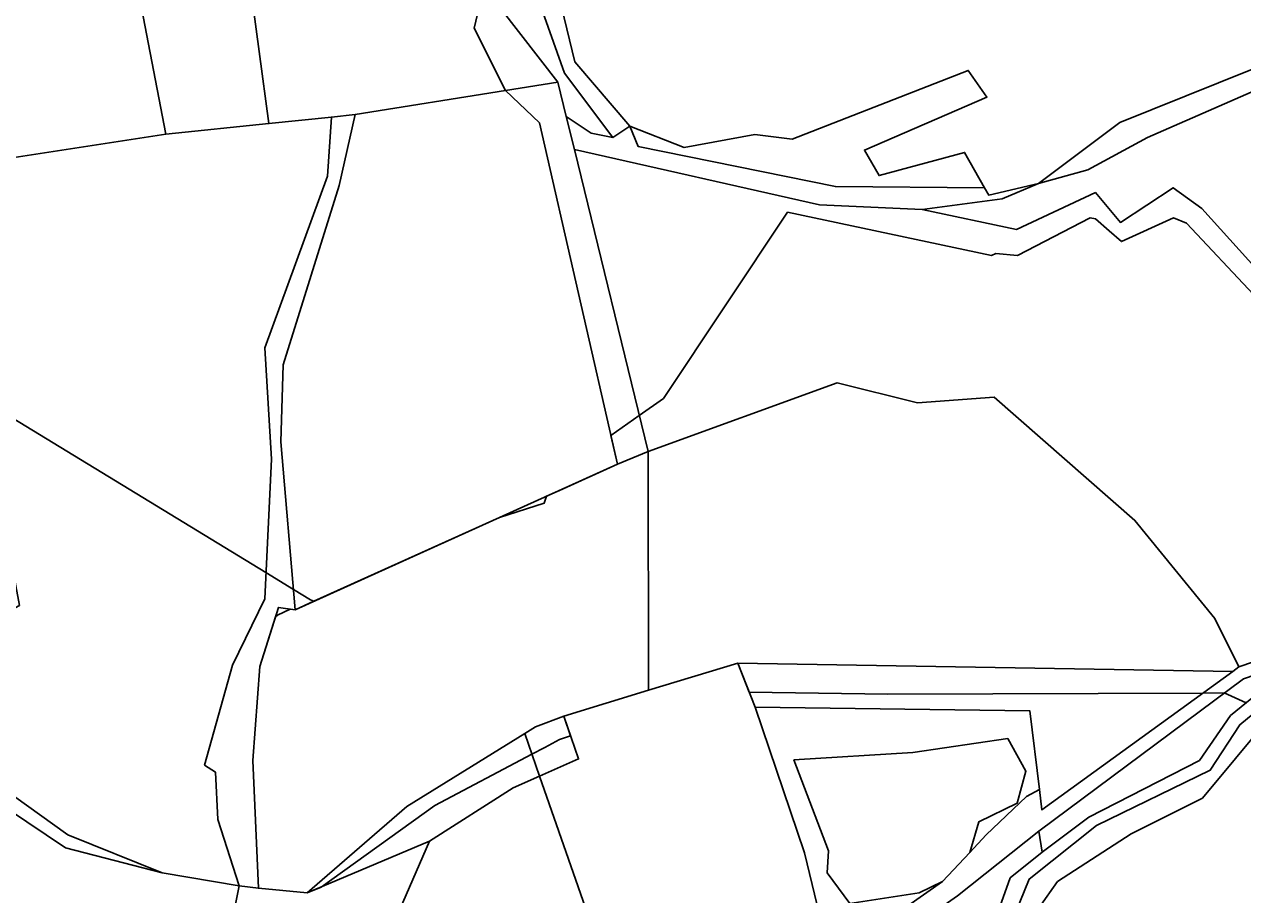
# Model space of a CAD drawing. Extents: x -477304 to -465429, y -1159113 to -1149210.
# Drawn here: x -475105.3 to -474865.5, y -1151579.5 to -1151408.3 of the extents above; entities that cross this region are included whole.
import ezdxf

# ---------------------------------------------------------------- set-up
doc = ezdxf.new("R2010")
doc.units = 0
for name, color, linetype in [('BPEJ_s', 7, 'Continuous'), ('orna_s', 7, 'Continuous'), ('ostatni_s', 7, 'Continuous'), ('PUPFL_s', 7, 'Continuous'), ('trav_porost_s', 7, 'Continuous'), ('voda_s', 7, 'Continuous')]:
    doc.layers.add(name, color=color, linetype=linetype)

msp = doc.modelspace()

# ---------------------------------------------------------------- linework, layer by layer
at = {"layer": 'BPEJ_s'}
for points in [[(-474863.34, -1151461.44), (-474876.55, -1151447.37), (-474879.11, -1151446.31), (-474889.34, -1151451), (-474891.74, -1151448.89), (-474894.45, -1151446.52), (-474895.52, -1151446.31), (-474909.8, -1151453.77), (-474914.06, -1151453.34), (-474914.91, -1151453.77), (-474955.08, -1151445.23), (-474979.53, -1151481.9), (-474984.26, -1151485.23), (-474989.86, -1151489.17), (-474988.57, -1151494.81), (-475000, -1151499.97), (-475001.5, -1151500.65), (-475002.51, -1151501.11), (-475003, -1151502.5), (-475011.77, -1151505.29), (-475048.33, -1151521.81), (-475052.01, -1151523.47), (-475052.97, -1151523.33), (-475055.5, -1151524.5), (-475055.88, -1151524.83), (-475058.94, -1151534.63), (-475060.33, -1151553.15), (-475059.25, -1151578.29), (-475049.64, -1151579.2), (-475046.87, -1151578.03), (-475024.5, -1151562), (-475005.39, -1151551.89), (-475002.87, -1151550.55), (-475000, -1151549.03), (-474997.78, -1151548.29), (-474999.12, -1151544.39), (-474982.42, -1151539.32), (-474964.86, -1151533.99), (-474962.61, -1151539.69), (-474935.36, -1151540.06), (-474873.25, -1151539.86), (-474869.1, -1151539.85), (-474864.76, -1151541.78)], [(-474863.34, -1151461.44), (-474876.55, -1151447.37), (-474879.11, -1151446.31), (-474889.34, -1151451), (-474891.74, -1151448.89), (-474894.45, -1151446.52), (-474895.52, -1151446.31), (-474909.8, -1151453.77), (-474914.06, -1151453.34), (-474914.91, -1151453.77), (-474955.08, -1151445.23), (-474979.53, -1151481.9), (-474984.26, -1151485.23), (-474989.86, -1151489.17), (-474988.57, -1151494.81), (-475000, -1151499.97), (-475001.5, -1151500.65), (-475002.51, -1151501.11), (-475003, -1151502.5), (-475011.77, -1151505.29), (-475048.33, -1151521.81)], [(-475048.33, -1151521.81), (-475049, -1151521.5), (-475052.35, -1151519.46), (-475057.77, -1151516.16), (-475126.64, -1151474.19)], [(-475126.64, -1151474.19), (-475057.77, -1151516.16), (-475052.35, -1151519.46), (-475049, -1151521.5), (-475048.33, -1151521.81)], [(-475048.33, -1151521.81), (-475052.01, -1151523.47), (-475052.97, -1151523.33), (-475055.5, -1151524.5), (-475055.88, -1151524.83), (-475058.94, -1151534.63), (-475060.33, -1151553.15), (-475059.25, -1151578.29), (-475049.64, -1151579.2), (-475046.87, -1151578.03), (-475024.5, -1151562), (-475005.39, -1151551.89), (-475002.87, -1151550.55), (-475000, -1151549.03), (-474997.78, -1151548.29), (-474999.12, -1151544.39), (-474982.42, -1151539.32), (-474964.86, -1151533.99), (-474962.61, -1151539.69), (-474935.36, -1151540.06), (-474873.25, -1151539.86), (-474869.1, -1151539.85), (-474864.76, -1151541.78)], [(-474860.36, -1151544.96), (-474873.36, -1151560.52), (-474887.42, -1151567.55), (-474901.91, -1151576.92), (-474909.16, -1151587.15)], [(-474860.36, -1151544.96), (-474873.36, -1151560.52), (-474887.42, -1151567.55), (-474901.91, -1151576.92), (-474909.16, -1151587.15)]]:
    msp.add_lwpolyline(points, dxfattribs=at)
at = {"layer": 'orna_s'}
for points in [[(-475060.99, -1151399.35), (-475057.18, -1151427.79), (-475077.46, -1151429.88), (-475082.26, -1151405.02), (-475078.27, -1151403.96)], [(-474951.77, -1151571.28), (-474947.25, -1151589.75), (-474968.1, -1151598.85), (-474968.72, -1151596.01), (-474970.91, -1151588.76), (-474973.05, -1151581.68), (-474985.21, -1151585.35), (-474979.54, -1151604.11), (-474986.11, -1151607.13), (-474994.37, -1151583.46), (-475003.88, -1151556.21), (-474996.23, -1151552.82), (-474999.12, -1151544.39), (-474982.42, -1151539.32), (-474964.86, -1151533.99), (-474961.45, -1151542.64)], [(-474917.43, -1151565.23), (-474919.2, -1151571.21), (-474924.57, -1151576.92), (-474929.14, -1151579.19), (-474942.8, -1151581.27), (-474947.3, -1151575.21), (-474947.01, -1151570.94), (-474953.82, -1151553.03), (-474930.4, -1151551.53), (-474911.72, -1151548.79), (-474908.15, -1151555.25), (-474909.88, -1151561.54)], [(-475026.48, -1151590.56), (-475028.9, -1151590.33), (-475031.51, -1151587.13), (-475032.76, -1151585.6), (-475025.55, -1151569.04), (-475009.09, -1151558.53), (-475003.88, -1151556.21), (-474994.37, -1151583.46), (-475025.96, -1151603.96), (-475025.93, -1151597.36), (-475022.44, -1151594.6)]]:
    msp.add_lwpolyline(points, close=True, dxfattribs=at)
at = {"layer": 'ostatni_s'}
for points in [[(-475010.6, -1151421.29), (-475016.78, -1151409.02), (-475014.84, -1151400.93), (-475011.44, -1151405.3), (-475000.29, -1151419.64)], [(-474829.23, -1151415.13), (-474838.63, -1151416.49), (-474854.92, -1151417.73), (-474884.23, -1151430.5), (-474895.93, -1151436.88), (-474905.64, -1151439.6), (-474889.66, -1151427.59), (-474857.16, -1151414.5), (-474829.58, -1151411.23), (-474812.25, -1151413.47), (-474804, -1151414.74), (-474780.1, -1151424.31), (-474756.49, -1151441.39), (-474740.59, -1151466.16), (-474743.32, -1151468.15), (-474760.51, -1151442.25), (-474778.01, -1151430.25), (-474796.31, -1151422.02), (-474807.43, -1151417.01)], [(-474948.78, -1151443.79), (-474997.05, -1151432.88), (-474998.64, -1151426.37), (-474993.76, -1151429.67), (-474989.47, -1151430.51), (-474986.1, -1151428.33), (-474984.51, -1151432.27), (-474945.64, -1151440.2), (-474916.29, -1151440.41), (-474915.47, -1151441.86), (-474905.64, -1151439.6), (-474912.84, -1151442.6), (-474928.57, -1151444.67)]]:
    msp.add_lwpolyline(points, close=True, dxfattribs=at)
for points in [[(-474931.38, -1151581.75), (-474924.57, -1151576.92), (-474919.2, -1151571.21), (-474915.97, -1151567.78), (-474908.01, -1151560.25), (-474905.48, -1151558.87), (-474904.99, -1151562.85), (-474867.38, -1151535.61), (-474866.22, -1151534.71), (-474855.09, -1151530.88)], [(-474865.33, -1151537.04), (-474905.61, -1151567.02), (-474921.6, -1151579.75)]]:
    msp.add_lwpolyline(points, dxfattribs=at)
at = {"layer": 'PUPFL_s'}
for points in [[(-474838.63, -1151416.49), (-474840.36, -1151422.26), (-474848.84, -1151424.46), (-474845.55, -1151440.06), (-474845.02, -1151459.65), (-474847.82, -1151472.99), (-474873.49, -1151444.51), (-474879.14, -1151440.42), (-474889.53, -1151447.25), (-474894.46, -1151441.38), (-474909.97, -1151448.65), (-474928.57, -1151444.67), (-474912.84, -1151442.6), (-474905.64, -1151439.6), (-474895.93, -1151436.88), (-474884.23, -1151430.5), (-474854.92, -1151417.73)], [(-474984.51, -1151432.27), (-474986.1, -1151428.33), (-474975.4, -1151432.48), (-474961.51, -1151429.96), (-474954.17, -1151430.88), (-474919.49, -1151417.33), (-474915.83, -1151422.59), (-474939.94, -1151432.99), (-474937.06, -1151438.02), (-474920.23, -1151433.45), (-474916.29, -1151440.41), (-474945.64, -1151440.2)], [(-474982.52, -1151492.34), (-474988.57, -1151494.81), (-475003.94, -1151427.62), (-475010.6, -1151421.29), (-475000.29, -1151419.64), (-474998.64, -1151426.37), (-474997.05, -1151432.88)], [(-474873.49, -1151444.51), (-474847.82, -1151472.99), (-474849.54, -1151480.3), (-474847.01, -1151501.56), (-474840.51, -1151505.77), (-474837.52, -1151516.63), (-474855.09, -1151530.88), (-474866.22, -1151534.71), (-474870.95, -1151525.2), (-474886.69, -1151505.9), (-474914.37, -1151481.61), (-474929.48, -1151482.74), (-474945.34, -1151478.81), (-474982.52, -1151492.34), (-474997.05, -1151432.88), (-474948.78, -1151443.79), (-474928.57, -1151444.67), (-474909.97, -1151448.65), (-474894.46, -1151441.38), (-474889.53, -1151447.25), (-474879.14, -1151440.42)], [(-474867.38, -1151535.61), (-474964.86, -1151533.99), (-474982.42, -1151539.32), (-474982.52, -1151492.34), (-474945.34, -1151478.81), (-474929.48, -1151482.74), (-474914.37, -1151481.61), (-474886.69, -1151505.9), (-474870.95, -1151525.2), (-474866.22, -1151534.71)], [(-475030.03, -1151562.18), (-475049.64, -1151579.2), (-475059.25, -1151578.29), (-475060.33, -1151553.15), (-475058.94, -1151534.63), (-475055.31, -1151523), (-475052.01, -1151523.47), (-474988.57, -1151494.81), (-474982.52, -1151492.34), (-474982.42, -1151539.32), (-474999.12, -1151544.39), (-475004.73, -1151546.52), (-475006.81, -1151547.84)], [(-474829.79, -1151546.56), (-474857.7, -1151536.04), (-474867.85, -1151544.29), (-474873.96, -1151553.11), (-474895.76, -1151564.27), (-474904.97, -1151571.17), (-474905.61, -1151567.02), (-474865.33, -1151537.04), (-474832.58, -1151525.85), (-474820.15, -1151524.64), (-474819.7, -1151526.79), (-474816.52, -1151541.39), (-474816.03, -1151543.57)], [(-474871.87, -1151555.05), (-474866.05, -1151546.11), (-474857.8, -1151539.36), (-474829.72, -1151549.08), (-474810.75, -1151545.1), (-474789.99, -1151531.57), (-474777.15, -1151525.8), (-474786.53, -1151539.76), (-474803.27, -1151560.45), (-474855.3, -1151587.93), (-474863.19, -1151599.05), (-474868.01, -1151605.83), (-474891.84, -1151634.96), (-474899.28, -1151652.68), (-474906.07, -1151657.98), (-474921.42, -1151667.39), (-474936.82, -1151674.72), (-474945.08, -1151662.68), (-474938.33, -1151614.71), (-474922.85, -1151606.51), (-474916.45, -1151598.49), (-474907.51, -1151576.48), (-474894.25, -1151565.92)], [(-474964.86, -1151533.99), (-474867.38, -1151535.61), (-474904.99, -1151562.85), (-474905.48, -1151558.87), (-474907.4, -1151543.34), (-474961.45, -1151542.64)], [(-474996.23, -1151552.82), (-475003.88, -1151556.21), (-475006.81, -1151547.84), (-475004.73, -1151546.52), (-474999.12, -1151544.39)], [(-475006.81, -1151547.84), (-475003.88, -1151556.21), (-475009.09, -1151558.53), (-475025.55, -1151569.04), (-475049.64, -1151579.2), (-475030.03, -1151562.18)]]:
    msp.add_lwpolyline(points, close=True, dxfattribs=at)
at = {"layer": 'trav_porost_s'}
for points in [[(-475077.46, -1151429.88), (-475130.42, -1151438.02), (-475153.01, -1151444.89), (-475179.97, -1151451.76), (-475213.34, -1151457.24), (-475215.93, -1151423.64), (-475206.57, -1151412.14), (-475177, -1151398.54), (-475135.17, -1151384.64), (-475124.91, -1151385.36), (-475104.73, -1151378.99), (-475096.15, -1151371.76), (-475095.79, -1151365.7), (-475103.16, -1151351.41), (-475098.18, -1151340.89), (-475093.77, -1151348.04), (-475093.48, -1151349.48), (-475086.62, -1151383.42), (-475082.26, -1151405.02)], [(-475000.29, -1151419.64), (-475011.44, -1151405.3), (-475009.51, -1151396.79), (-474996.09, -1151384.8), (-474976.36, -1151370.73), (-474962, -1151354.84), (-474965.16, -1151365.68), (-474978.44, -1151379.28), (-474995.87, -1151393.75), (-475004.34, -1151402.64), (-474998.98, -1151417.87), (-474989.47, -1151430.51), (-474993.76, -1151429.67), (-474998.64, -1151426.37)], [(-475060.99, -1151399.35), (-475016.37, -1151398.97), (-475014.84, -1151400.93), (-475016.78, -1151409.02), (-475010.6, -1151421.29), (-475040.18, -1151426.03), (-475044.87, -1151426.5), (-475057.18, -1151427.79)], [(-475040.18, -1151426.03), (-475010.6, -1151421.29), (-475003.94, -1151427.62), (-474988.57, -1151494.81), (-475052.01, -1151523.47), (-475054.83, -1151490.44), (-475054.37, -1151475.24), (-475043.36, -1151439.96)], [(-475058.02, -1151521.33), (-475056.69, -1151493.84), (-475058.02, -1151471.95), (-475045.62, -1151438.12), (-475044.87, -1151426.5), (-475040.18, -1151426.03), (-475043.36, -1151439.96), (-475054.37, -1151475.24), (-475054.83, -1151490.44), (-475052.01, -1151523.47), (-475055.31, -1151523), (-475058.94, -1151534.63), (-475060.33, -1151553.15), (-475059.25, -1151578.29), (-475063.07, -1151577.82), (-475067.25, -1151564.77), (-475067.71, -1151555.4), (-475069.84, -1151554.07), (-475064.36, -1151534.34)], [(-475044.87, -1151426.5), (-475045.62, -1151438.12), (-475058.02, -1151471.95), (-475056.69, -1151493.84), (-475058.02, -1151521.33), (-475064.36, -1151534.34), (-475069.84, -1151554.07), (-475067.71, -1151555.4), (-475067.25, -1151564.77), (-475063.07, -1151577.82), (-475078.19, -1151575.23), (-475096.77, -1151567.79), (-475117.78, -1151552.71), (-475129.54, -1151539.49), (-475124.55, -1151532.51), (-475106.26, -1151522.6), (-475108.24, -1151512.04), (-475119.75, -1151497.09), (-475121.74, -1151498.23), (-475125.21, -1151487.9), (-475130.42, -1151438.02), (-475077.46, -1151429.88), (-475057.18, -1151427.79)], [(-475129.54, -1151539.49), (-475117.78, -1151552.71), (-475096.77, -1151567.79), (-475078.19, -1151575.23), (-475097.24, -1151570.32), (-475120.3, -1151554.83), (-475135.59, -1151542.43), (-475156.64, -1151523.04), (-475171.86, -1151512.32), (-475168.27, -1151507.96), (-475151.14, -1151521.81), (-475135.06, -1151538.21)], [(-474942.8, -1151581.27), (-474929.14, -1151579.19), (-474924.57, -1151576.92), (-474931.38, -1151581.75), (-474947.25, -1151589.75), (-474951.77, -1151571.28), (-474961.45, -1151542.64), (-474907.4, -1151543.34), (-474905.48, -1151558.87), (-474908.01, -1151560.25), (-474915.97, -1151567.78), (-474919.2, -1151571.21), (-474917.43, -1151565.23), (-474909.88, -1151561.54), (-474908.15, -1151555.25), (-474911.72, -1151548.79), (-474930.4, -1151551.53), (-474953.82, -1151553.03), (-474947.01, -1151570.94), (-474947.3, -1151575.21)], [(-474911.26, -1151576.25), (-474918.76, -1151597.22), (-474925.5, -1151605.18), (-474938.02, -1151612.22), (-474945.72, -1151593.92), (-474930.36, -1151585.85), (-474921.6, -1151579.75), (-474905.61, -1151567.02), (-474904.97, -1151571.17)], [(-475032.76, -1151585.6), (-475031.51, -1151587.13), (-475058.25, -1151604.31), (-475051.07, -1151618.71), (-475076.3, -1151632.22), (-475076.13, -1151611.94), (-475069.72, -1151596.45), (-475066.84, -1151596.63), (-475063.07, -1151577.82), (-475059.25, -1151578.29), (-475049.64, -1151579.2), (-475025.55, -1151569.04)]]:
    msp.add_lwpolyline(points, close=True, dxfattribs=at)
for points in [[(-474999.56, -1151404.78), (-474996.96, -1151415.64), (-474986.1, -1151428.33), (-474989.47, -1151430.51), (-474998.98, -1151417.87), (-475004.34, -1151402.64)], [(-474857.16, -1151414.5), (-474889.66, -1151427.59), (-474905.64, -1151439.6), (-474915.47, -1151441.86), (-474916.29, -1151440.41), (-474920.23, -1151433.45), (-474937.06, -1151438.02), (-474939.94, -1151432.99), (-474915.83, -1151422.59), (-474919.49, -1151417.33), (-474954.17, -1151430.88), (-474961.51, -1151429.96), (-474975.4, -1151432.48), (-474986.1, -1151428.33), (-474996.96, -1151415.64), (-474999.56, -1151404.78)], [(-475120.3, -1151554.83), (-475097.24, -1151570.32), (-475078.19, -1151575.23), (-475063.07, -1151577.82), (-475066.84, -1151596.63), (-475069.72, -1151596.45), (-475076.13, -1151611.94), (-475076.3, -1151632.22), (-475087.14, -1151639.89), (-475103.86, -1151648.46), (-475103.98, -1151644.02), (-475123.93, -1151647.08)]]:
    msp.add_lwpolyline(points, dxfattribs=at)
at = {"layer": 'voda_s'}
for points in [[(-474918.76, -1151597.22), (-474911.26, -1151576.25), (-474904.97, -1151571.17), (-474895.76, -1151564.27), (-474873.96, -1151553.11), (-474867.85, -1151544.29), (-474857.7, -1151536.04)], [(-474857.8, -1151539.36), (-474866.05, -1151546.11), (-474871.87, -1151555.05), (-474894.25, -1151565.92), (-474907.51, -1151576.48), (-474916.45, -1151598.49)]]:
    msp.add_lwpolyline(points, dxfattribs=at)

doc.saveas('drawing.dxf')
